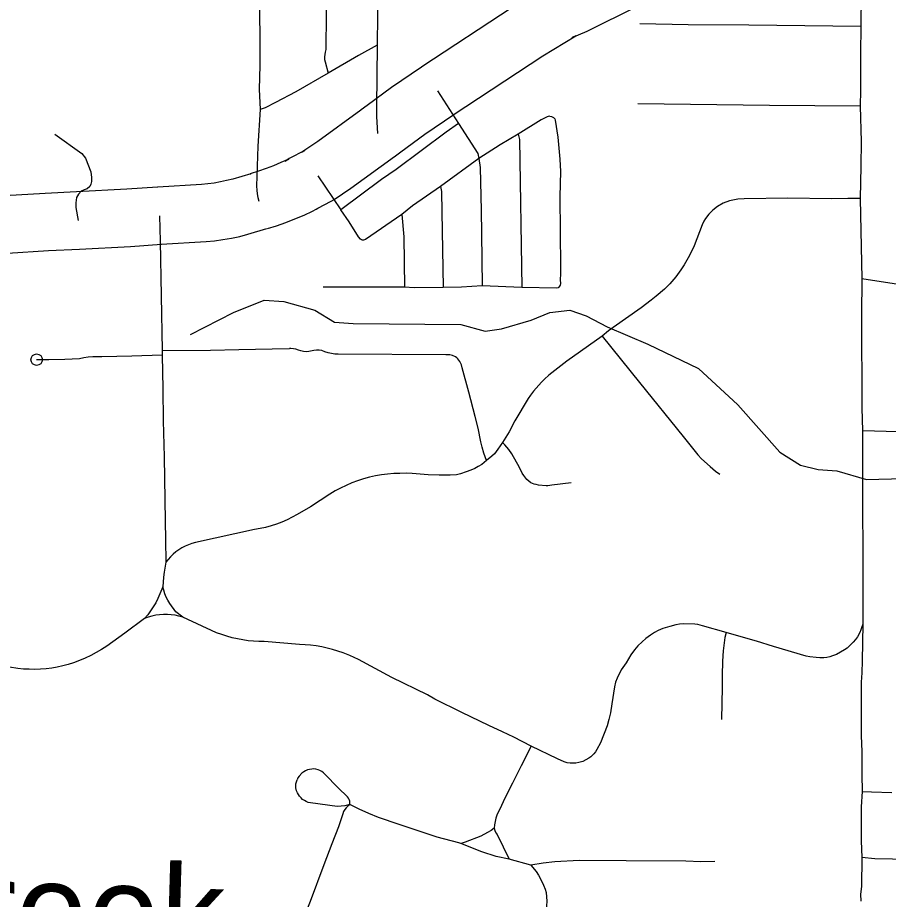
# Model space of a CAD drawing. Extents: x -19 to 366, y -4 to 359.
# Drawn here: x 149.561 to 150.28, y 188.183 to 188.912 of the extents above; entities that cross this region are included whole.
import ezdxf

# ---------------------------------------------------------------- set-up
doc = ezdxf.new("R2010")
doc.units = 0
for name, color, linetype in [('Level 10', 7, 'Continuous'), ('Level 33', 7, 'Continuous'), ('Level 34', 7, 'Continuous'), ('Level 35', 7, 'Continuous'), ('Level 60', 7, 'Continuous')]:
    doc.layers.add(name, color=color, linetype=linetype)

msp = doc.modelspace()

# ---------------------------------------------------------------- linework, layer by layer
at = {"layer": 'Level 10'}
for p, q in [((150.02179, 188.89658), (150.01897, 188.8951)), ((149.89469, 188.871), (149.89435, 188.87078)), ((149.84453, 188.83534), (149.8443, 188.83517)), ((149.79563, 188.80045), (149.79805, 188.8019)), ((149.78193, 188.79315), (149.78481, 188.79472)), ((149.75307, 188.78256), (149.7534, 188.78267)), ((149.67665, 188.77158), (149.67653, 188.77157)), ((149.6096, 188.76767), (149.60967, 188.76767)), ((149.81987, 188.75988), (149.8223, 188.76133)), ((149.80454, 188.75168), (149.80741, 188.75325))]:
    msp.add_line(p, q, dxfattribs=at)
for points in [[(150.01897, 188.8951), (150.03109, 188.90044), (150.0729, 188.92097), (150.07548, 188.92113), (150.1097, 188.93761), (150.12852, 188.94784), (150.15025, 188.95925), (150.17526, 188.97298), (150.17912, 188.97625), (150.21461, 188.99573), (150.24849, 189.01497), (150.26881, 189.02708)], [(149.99707, 188.93696), (149.96924, 188.91992), (149.89469, 188.871)], [(149.92067, 188.83142), (149.99459, 188.87993), (150.02179, 188.89658)], [(149.89435, 188.87078), (149.8697, 188.85398), (149.84964, 188.83895), (149.84453, 188.83534)], [(149.8443, 188.83517), (149.80874, 188.80939), (149.79563, 188.80045)], [(149.87185, 188.79667), (149.8775, 188.80066), (149.89724, 188.81545), (149.92101, 188.83165)], [(149.79805, 188.8019), (149.78508, 188.79516), (149.78193, 188.79315)], [(149.78481, 188.79472), (149.77843, 188.7918), (149.7723, 188.78922), (149.76607, 188.78684), (149.75979, 188.78466), (149.75307, 188.78256)], [(149.8223, 188.76133), (149.83597, 188.77065), (149.87209, 188.79684)], [(149.7534, 188.78267), (149.73854, 188.77827), (149.73348, 188.77697), (149.72841, 188.77588), (149.72327, 188.77498), (149.71811, 188.77429), (149.71286, 188.7738), (149.67665, 188.77158)], [(149.67653, 188.77157), (149.65121, 188.76989), (149.6096, 188.76767)], [(149.60967, 188.76767), (149.58385, 188.76637), (149.5501, 188.76428), (149.51524, 188.76261)], [(149.80741, 188.75325), (149.80878, 188.75412), (149.81987, 188.75988)], [(149.76716, 188.73736), (149.77461, 188.73968), (149.7823, 188.74236), (149.78993, 188.74527), (149.79746, 188.74844), (149.80454, 188.75168)], [(149.67955, 188.72432), (149.71653, 188.72658), (149.72347, 188.72724), (149.73048, 188.72818), (149.73745, 188.72939), (149.74438, 188.73088), (149.75117, 188.73263), (149.76682, 188.73726)], [(149.51751, 188.71531), (149.5527, 188.71701), (149.58651, 188.71909), (149.61206, 188.72039)], [(149.61212, 188.72039), (149.65404, 188.72262), (149.67967, 188.72433)]]:
    msp.add_lwpolyline(points, dxfattribs=at)
at = {"layer": 'Level 33'}
for points in [[(150.25668, 189.04742), (150.2575, 189.04074), (150.25797, 189.02414), (150.25753, 188.9581), (150.2575, 188.93126), (150.25712, 188.90437)], [(149.76021, 188.94458), (149.76084, 188.89714), (149.76088, 188.87211), (149.76029, 188.85237), (149.76126, 188.8358)], [(149.81588, 188.94406), (149.81541, 188.88516), (149.81486, 188.8832), (149.81451, 188.88119), (149.81438, 188.87916), (149.81449, 188.87713), (149.81479, 188.87512), (149.81748, 188.86586)], [(149.85723, 188.94396), (149.85811, 188.9312), (149.85814, 188.91352), (149.85793, 188.88875)], [(150.25712, 188.90437), (150.16461, 188.90543), (150.11456, 188.90575), (150.07465, 188.90644)], [(150.25712, 188.90437), (150.25696, 188.88215), (150.25704, 188.85166), (150.25665, 188.83849)], [(149.85793, 188.88875), (149.84246, 188.88021), (149.81748, 188.86586)], [(149.85793, 188.88875), (149.8573, 188.83787), (149.85737, 188.8299), (149.85819, 188.816)], [(149.81748, 188.86586), (149.79075, 188.85043), (149.77383, 188.84137), (149.76546, 188.83712), (149.76126, 188.8358)], [(149.90768, 188.85121), (149.92505, 188.82406)], [(149.76126, 188.8358), (149.75939, 188.80552), (149.7582, 188.7723), (149.75835, 188.76917), (149.75872, 188.76607), (149.75931, 188.76299), (149.76011, 188.75996)], [(150.25665, 188.83849), (150.1819, 188.83895), (150.07294, 188.84033)], [(150.25665, 188.83849), (150.25736, 188.80938), (150.25724, 188.78881), (150.25671, 188.76215)], [(150.00027, 188.83017), (149.999, 188.82998), (149.99808, 188.82966), (149.99335, 188.82706), (149.97416, 188.81537)], [(150.00027, 188.83017), (150.00177, 188.82996), (150.00338, 188.8292), (150.00446, 188.82801), (150.0049, 188.82678), (150.00711, 188.81279), (150.00874, 188.79475), (150.00912, 188.78459), (150.00855, 188.76382), (150.00923, 188.70552), (150.00925, 188.70002), (150.00903, 188.69494), (150.00916, 188.69192)], [(149.92505, 188.82406), (149.91484, 188.81686), (149.87353, 188.7862), (149.86142, 188.77785), (149.82796, 188.75292)], [(149.92505, 188.82406), (149.9409, 188.7993), (149.94166, 188.79523)], [(149.97416, 188.81537), (149.95948, 188.80656), (149.94166, 188.79523)], [(149.97416, 188.81537), (149.97534, 188.81089), (149.97726, 188.68878)], [(149.94166, 188.79523), (149.91009, 188.77213)], [(149.94166, 188.79523), (149.94288, 188.78769), (149.94365, 188.75226), (149.94408, 188.73334), (149.94464, 188.68994)], [(149.80896, 188.78089), (149.82796, 188.75292)], [(149.91009, 188.77213), (149.8871, 188.756), (149.87832, 188.74889)], [(149.91009, 188.77213), (149.91098, 188.76784), (149.91128, 188.75129), (149.91242, 188.68878)], [(150.25671, 188.76215), (150.25335, 188.76205), (150.24653, 188.76221), (150.23291, 188.76203), (150.19686, 188.76238), (150.16097, 188.76186), (150.15551, 188.76151), (150.1514, 188.76093), (150.1487, 188.76021), (150.14346, 188.75823), (150.13887, 188.75546), (150.13498, 188.75249), (150.13165, 188.74919), (150.12894, 188.74562), (150.12765, 188.74346), (150.12622, 188.74051), (150.11952, 188.72302), (150.11579, 188.71496), (150.11142, 188.70744), (150.10868, 188.70312), (150.10447, 188.69747), (150.09959, 188.6917), (150.09732, 188.68934), (150.09495, 188.68716), (150.08823, 188.68136), (150.08413, 188.67807), (150.07577, 188.67193), (150.05262, 188.65573), (150.0488, 188.65283), (150.04355, 188.64843)], [(150.25671, 188.76215), (150.25803, 188.69573)], [(149.6781, 188.74795), (149.67878, 188.72697), (149.68024, 188.63674)], [(149.87832, 188.74889), (149.84828, 188.72834), (149.84747, 188.72791), (149.84657, 188.7277), (149.84565, 188.72773), (149.84479, 188.728), (149.84399, 188.72847), (149.84237, 188.73049), (149.83473, 188.74288), (149.82796, 188.75292)], [(149.87832, 188.74889), (149.87981, 188.73055), (149.88046, 188.68896)], [(149.94464, 188.68994), (149.92748, 188.68888), (149.91242, 188.68878)], [(149.97726, 188.68878), (149.94464, 188.68994)], [(150.00916, 188.69192), (150.00906, 188.69068), (150.00795, 188.68901), (150.00731, 188.68834), (150.00625, 188.68805), (149.97726, 188.68878)], [(150.25803, 188.69573), (150.25784, 188.66585), (150.25812, 188.58911), (150.25844, 188.57033)], [(150.44786, 188.6756), (150.44692, 188.67623), (150.44589, 188.67665), (150.44477, 188.67683), (150.43697, 188.67726), (150.37077, 188.67904), (150.36277, 188.67958), (150.35481, 188.68042), (150.3249, 188.68502), (150.30258, 188.68882), (150.25803, 188.69573)], [(149.88046, 188.68896), (149.85974, 188.6888), (149.81314, 188.68884)], [(149.91242, 188.68878), (149.88848, 188.68843), (149.88046, 188.68896)], [(150.04355, 188.64843), (150.01454, 188.6278), (149.99968, 188.61617), (149.99592, 188.61295), (149.99353, 188.61055), (149.98705, 188.60291), (149.9845, 188.59959), (149.98259, 188.59685), (149.97156, 188.57856), (149.96669, 188.56934), (149.96132, 188.56051)], [(150.04355, 188.64843), (150.07435, 188.61006), (150.11035, 188.56565), (150.12246, 188.55037), (150.12566, 188.54708), (150.13267, 188.54076), (150.13726, 188.5369), (150.14077, 188.53449)], [(149.68024, 188.63674), (149.72036, 188.63676), (149.74355, 188.63753), (149.77105, 188.63806), (149.78557, 188.63812)], [(149.92388, 188.63027), (149.92358, 188.63056), (149.92242, 188.63136), (149.92007, 188.63251), (149.91795, 188.63296), (149.9146, 188.6331), (149.82568, 188.63348), (149.82286, 188.63362), (149.82008, 188.634), (149.81734, 188.63461), (149.81464, 188.63544), (149.81202, 188.6365), (149.80988, 188.63679), (149.80773, 188.63682), (149.80555, 188.6366), (149.80129, 188.63575), (149.7991, 188.63563), (149.79691, 188.63578), (149.79477, 188.6362), (149.79283, 188.637), (149.79082, 188.63759), (149.78877, 188.63797), (149.78668, 188.63812), (149.78557, 188.63812)], [(149.68029, 188.63263), (149.65536, 188.63183), (149.63062, 188.63129), (149.62688, 188.63148), (149.62309, 188.6314), (149.61933, 188.63106), (149.61561, 188.63046), (149.61194, 188.62959), (149.59985, 188.62917), (149.58683, 188.62896), (149.57669, 188.62901)], [(149.68024, 188.63674), (149.68029, 188.63263)], [(149.68029, 188.63263), (149.68087, 188.6048), (149.68118, 188.57837), (149.6819, 188.54889), (149.68292, 188.49555), (149.683, 188.48037), (149.68337, 188.46167)], [(149.94812, 188.5458), (149.94597, 188.55186), (149.94443, 188.55683), (149.94345, 188.56103), (149.94117, 188.57236), (149.93882, 188.58213), (149.9336, 188.60224), (149.92798, 188.62215), (149.92741, 188.62463), (149.926, 188.6275), (149.92439, 188.62979), (149.92388, 188.63027)], [(150.25844, 188.57033), (150.25842, 188.51168), (150.25872, 188.46594), (150.25876, 188.41394), (150.2587, 188.41058)], [(150.45046, 188.56569), (150.40819, 188.5665), (150.36605, 188.56756), (150.32738, 188.56822), (150.25844, 188.57033)], [(149.96132, 188.56051), (149.9576, 188.55507), (149.95473, 188.5513), (149.95252, 188.54927), (149.94812, 188.5458)], [(150.01795, 188.52727), (150.002, 188.52533), (149.99881, 188.52482), (149.99728, 188.52477), (149.99098, 188.52541), (149.98912, 188.52579), (149.98755, 188.52615), (149.98469, 188.52733), (149.98149, 188.52993), (149.97891, 188.53321), (149.97759, 188.53526), (149.97524, 188.54003), (149.96906, 188.55122), (149.96656, 188.55487), (149.96317, 188.55873), (149.96132, 188.56051)], [(149.94812, 188.5458), (149.94422, 188.54242), (149.94133, 188.54067), (149.93835, 188.53912), (149.93529, 188.53773), (149.93135, 188.53623), (149.92662, 188.53469), (149.92342, 188.53393), (149.91808, 188.53353), (149.90896, 188.5336), (149.90006, 188.53402), (149.88673, 188.53495), (149.88165, 188.53513), (149.87656, 188.5351), (149.87148, 188.53488), (149.86642, 188.53445), (149.86137, 188.53381), (149.85637, 188.53298), (149.85141, 188.53186), (149.84653, 188.53052), (149.84169, 188.52896), (149.83694, 188.52718), (149.83226, 188.52519), (149.82769, 188.52298), (149.82323, 188.52057), (149.81888, 188.51796), (149.80271, 188.50753), (149.79173, 188.5011), (149.78763, 188.49879), (149.78343, 188.4967), (149.77912, 188.49481), (149.77475, 188.49314), (149.77029, 188.49169), (149.76575, 188.49047), (149.76117, 188.48947), (149.75652, 188.4887), (149.70775, 188.47796), (149.70486, 188.47715), (149.70205, 188.47614), (149.69931, 188.47494), (149.69668, 188.47354), (149.69412, 188.47196), (149.69169, 188.47022), (149.6894, 188.4683), (149.68723, 188.46623), (149.68522, 188.46402), (149.68337, 188.46167)], [(149.68337, 188.46167), (149.68191, 188.45341), (149.68151, 188.44924), (149.68078, 188.44136)], [(149.68078, 188.44136), (149.67678, 188.43177), (149.67499, 188.42824), (149.67298, 188.42481), (149.67079, 188.4215), (149.66842, 188.41832), (149.66574, 188.41518)], [(149.69728, 188.41633), (149.69172, 188.42062), (149.68656, 188.4277), (149.68504, 188.43027), (149.68371, 188.43293), (149.68254, 188.43567), (149.68158, 188.43849), (149.68078, 188.44136)], [(149.66574, 188.41518), (149.64962, 188.40313), (149.63464, 188.39241), (149.63032, 188.38965), (149.62589, 188.38706), (149.62132, 188.38464), (149.61675, 188.38243), (149.61205, 188.38039), (149.60725, 188.37854), (149.60279, 188.37715), (149.59828, 188.37597), (149.59371, 188.37499), (149.58912, 188.37421), (149.58447, 188.37364), (149.57981, 188.37328), (149.57515, 188.37313), (149.57049, 188.3732), (149.56584, 188.37346), (149.56118, 188.37394), (149.54036, 188.37728)], [(149.69728, 188.41633), (149.69417, 188.4172), (149.69103, 188.41785), (149.68784, 188.41829), (149.68464, 188.4185), (149.68141, 188.41849), (149.6782, 188.41827), (149.67502, 188.41782), (149.67186, 188.41715), (149.66876, 188.41627), (149.66574, 188.41518)], [(149.98507, 188.30972), (149.97056, 188.3172), (149.96145, 188.32161), (149.95005, 188.32679), (149.92777, 188.33763), (149.90556, 188.34865), (149.89932, 188.35219), (149.87007, 188.36647), (149.84242, 188.38122), (149.83516, 188.38464), (149.82979, 188.38682), (149.82544, 188.38833), (149.82101, 188.38966), (149.81655, 188.39082), (149.81205, 188.39178), (149.80752, 188.39256), (149.80293, 188.39315), (149.79835, 188.39355), (149.79375, 188.39376), (149.76462, 188.39618), (149.76014, 188.3962), (149.75568, 188.39641), (149.75122, 188.39683), (149.74679, 188.39745), (149.74239, 188.39826), (149.73805, 188.39927), (149.73373, 188.40047), (149.72949, 188.40186), (149.7253, 188.40345), (149.69728, 188.41633)], [(150.14593, 188.40368), (150.12639, 188.40926), (150.12251, 188.41014), (150.12001, 188.41052), (150.1106, 188.41083), (150.10748, 188.41051), (150.10432, 188.40993), (150.0996, 188.40871), (150.09364, 188.40685), (150.0899, 188.40526), (150.08694, 188.40373), (150.08352, 188.40155), (150.07972, 188.39859), (150.07668, 188.39595), (150.07318, 188.39256), (150.07038, 188.38943), (150.06738, 188.38514), (150.06336, 188.37864), (150.05942, 188.37271), (150.05597, 188.36599), (150.05468, 188.36247), (150.0537, 188.35886), (150.05171, 188.3447), (150.05044, 188.33715), (150.04921, 188.33172), (150.04763, 188.32655), (150.04213, 188.31254), (150.03912, 188.30691), (150.03802, 188.30514), (150.03664, 188.3035), (150.03421, 188.30093), (150.03266, 188.2997), (150.02753, 188.29713), (150.02448, 188.2961), (150.02189, 188.29572), (150.01933, 188.29559), (150.01732, 188.29568), (150.01482, 188.29605), (150.01233, 188.29678), (150.00669, 188.29928), (149.98507, 188.30972)], [(150.2587, 188.41058), (150.25772, 188.40741), (150.25723, 188.40579), (150.25627, 188.40359), (150.25437, 188.40008), (150.25289, 188.39789), (150.25088, 188.39553), (150.24844, 188.39304), (150.24577, 188.3907), (150.24375, 188.38926), (150.24042, 188.3873), (150.23709, 188.38558), (150.2339, 188.38422), (150.23156, 188.3835), (150.22911, 188.38303), (150.22654, 188.38277), (150.22341, 188.38267), (150.2204, 188.38286), (150.21519, 188.3835), (150.21207, 188.38415), (150.1851, 188.39206), (150.17114, 188.39634), (150.15258, 188.40166), (150.14593, 188.40368)], [(150.2587, 188.41058), (150.25821, 188.38012), (150.25806, 188.37018), (150.25757, 188.36265), (150.25737, 188.33379), (150.25749, 188.31861), (150.25803, 188.30512), (150.25796, 188.28639), (150.25821, 188.27223)], [(150.14593, 188.40368), (150.14487, 188.39947), (150.14355, 188.38835), (150.14306, 188.38), (150.14271, 188.36815), (150.1428, 188.36597), (150.14271, 188.35847), (150.14204, 188.33179)], [(149.98507, 188.30972), (149.97676, 188.29359), (149.96952, 188.27902), (149.96333, 188.26681), (149.95915, 188.2578), (149.95785, 188.25533), (149.95674, 188.25276), (149.95585, 188.25011), (149.95519, 188.24739), (149.95475, 188.24463), (149.95455, 188.24185)], [(149.83517, 188.26143), (149.83532, 188.26281), (149.83521, 188.2642), (149.83484, 188.26554), (149.83425, 188.26679), (149.83344, 188.26793), (149.82566, 188.27536), (149.81474, 188.28663), (149.8135, 188.2878), (149.81209, 188.2888), (149.81058, 188.28962), (149.80899, 188.29024), (149.80732, 188.29066), (149.80561, 188.29086), (149.80384, 188.29081), (149.80209, 188.29053), (149.80038, 188.29005), (149.79874, 188.28936), (149.79718, 188.28848), (149.79577, 188.28742), (149.79338, 188.28491), (149.79245, 188.2835), (149.79169, 188.28198)], [(149.83517, 188.26143), (149.83125, 188.26051), (149.82801, 188.26004), (149.82475, 188.25993), (149.80266, 188.26277), (149.80097, 188.26325), (149.79934, 188.26391), (149.79777, 188.26476), (149.79632, 188.26578), (149.79501, 188.26697), (149.79383, 188.26829), (149.79282, 188.26974), (149.79199, 188.2713), (149.79132, 188.27294), (149.7908, 188.27535), (149.7907, 188.27704), (149.79082, 188.27873), (149.79115, 188.28038), (149.79169, 188.28198)], [(150.25821, 188.27223), (150.25738, 188.25953), (150.25755, 188.24674), (150.25753, 188.23153), (150.25797, 188.21761)], [(150.25821, 188.27223), (150.26606, 188.27187), (150.28267, 188.27157)], [(149.83517, 188.26143), (149.83367, 188.26025), (149.83231, 188.25889), (149.83113, 188.25736), (149.83016, 188.25571), (149.82941, 188.25393), (149.82582, 188.24309), (149.82049, 188.22892), (149.81371, 188.21158), (149.80246, 188.18148), (149.79712, 188.16763)], [(149.92682, 188.22926), (149.92526, 188.22987), (149.90728, 188.23463), (149.87588, 188.2449), (149.85893, 188.25091), (149.85093, 188.25418), (149.84301, 188.25769), (149.83517, 188.26143)], [(149.95455, 188.24185), (149.95184, 188.23995), (149.949, 188.2383), (149.94354, 188.2355), (149.9305, 188.23039), (149.92879, 188.22999), (149.92682, 188.22926)], [(149.95455, 188.24185), (149.95506, 188.24001), (149.95582, 188.23826), (149.95682, 188.23663), (149.96692, 188.21625)], [(149.96692, 188.21625), (149.9561, 188.21857), (149.94429, 188.22238), (149.92682, 188.22926)], [(149.98464, 188.21142), (149.96692, 188.21625)], [(150.25797, 188.21761), (150.25762, 188.19376), (150.257, 188.18752), (150.25715, 188.18172)], [(150.46385, 188.21184), (150.45768, 188.21204), (150.43811, 188.21297), (150.42606, 188.21343), (150.37564, 188.2142), (150.33181, 188.21559), (150.31274, 188.2158), (150.2688, 188.21678), (150.25797, 188.21761)], [(150.13674, 188.21442), (150.12516, 188.2143), (150.11274, 188.21458), (150.06349, 188.21507), (150.02455, 188.21518), (150.0045, 188.21413), (149.99501, 188.213), (149.98464, 188.21142)], [(149.98464, 188.21142), (149.98899, 188.20629), (149.991, 188.20308), (149.9935, 188.19855), (149.99525, 188.19498), (149.99655, 188.19172), (149.99742, 188.1889), (149.99806, 188.18164), (149.99768, 188.17775), (149.99698, 188.17413), (149.996, 188.17068), (149.99507, 188.16838), (149.99382, 188.16642)]]:
    msp.add_lwpolyline(points, dxfattribs=at)
msp.add_circle((149.57669, 188.62901), 0.00473, dxfattribs=at)
at = {"layer": 'Level 34'}
msp.add_lwpolyline([(149.59168, 188.81533), (149.61406, 188.79945), (149.61702, 188.7956), (149.62141, 188.78412), (149.622, 188.77953), (149.62209, 188.77636), (149.6215, 188.77404), (149.62047, 188.77204), (149.61832, 188.77022), (149.61598, 188.76926), (149.61358, 188.7681), (149.61121, 188.76583), (149.60966, 188.76305), (149.60896, 188.75864), (149.60907, 188.75481), (149.61086, 188.74403)], dxfattribs=at)
at = {"layer": 'Level 35'}
msp.add_lwpolyline([(149.70375, 188.64991), (149.73914, 188.66807), (149.76455, 188.67806), (149.78089, 188.67715), (149.8063, 188.66989), (149.82263, 188.6599), (149.83806, 188.65899), (149.927, 188.65808), (149.94696, 188.65263), (149.96058, 188.65445), (149.98508, 188.66171), (150.00051, 188.66807), (150.01684, 188.66989), (150.03046, 188.66534), (150.0477, 188.65626), (150.08128, 188.64173), (150.12303, 188.62175), (150.1557, 188.59179), (150.19018, 188.55274), (150.20743, 188.54184), (150.22195, 188.53821), (150.23738, 188.5373), (150.26188, 188.53003), (150.29273, 188.53094)], dxfattribs=at)
at = {"layer": 'Level 60'}
for points in [[(154.11585, 1.87092), (153.9063, 10.48743), (153.69602, 19.10409), (153.48501, 27.72087), (153.27327, 36.3378), (153.0608, 44.95486), (152.84759, 53.57206), (152.63366, 62.1894), (152.419, 70.80688), (152.20362, 79.42449), (151.98751, 88.04225), (151.77068, 96.66014), (151.55312, 105.27817), (151.33484, 113.89634), (151.11584, 122.51465), (150.89612, 131.13311), (150.67568, 139.7517), (150.45452, 148.37043), (150.23264, 156.98931), (150.01005, 165.60832), (149.78674, 174.22748), (149.56272, 182.84677), (149.33799, 191.46621), (149.11254, 200.0858), (148.88638, 208.70552), (148.65952, 217.32539), (148.43194, 225.9454), (148.20366, 234.56555), (147.97466, 243.18584), (147.74497, 251.80628), (147.51457, 260.42687), (147.28346, 269.04759), (147.05165, 277.66846), (146.81914, 286.28948), (146.58593, 294.91064), (146.35202, 303.53194), (146.11742, 312.15339), (145.88211, 320.77499), (145.64611, 329.39673), (145.40941, 338.01861), (145.17202, 346.64065)], [(0, 180.89994), (7.12284, 180.90436), (14.24566, 180.9176), (21.36847, 180.93968), (28.49124, 180.97058), (35.61397, 181.01031), (42.73664, 181.05888), (49.85925, 181.11627), (56.98178, 181.18249), (64.10422, 181.25754), (71.22656, 181.34142), (78.3488, 181.43413), (85.47091, 181.53567), (92.5929, 181.64603), (99.71474, 181.76523), (106.83643, 181.89325), (113.95795, 182.0301), (121.0793, 182.17578), (128.20046, 182.33029), (135.32143, 182.49362), (142.44218, 182.66579), (149.56272, 182.84677), (156.68303, 183.03659), (163.8031, 183.23523), (170.92291, 183.4427), (178.04247, 183.65899), (185.16175, 183.88411), (192.28074, 184.11805), (199.39944, 184.36082), (206.51784, 184.61242), (213.63591, 184.87283), (220.75366, 185.14207), (227.87107, 185.42014), (234.98813, 185.70702), (242.10483, 186.00273), (249.22115, 186.30726), (256.33709, 186.62061), (263.45264, 186.94279), (270.56779, 187.27378), (277.68251, 187.61359), (284.79682, 187.96222), (291.91068, 188.31967), (299.02409, 188.68594), (306.13705, 189.06103), (313.24954, 189.44494), (320.36154, 189.83766), (327.47305, 190.23919), (334.58406, 190.64954), (341.69455, 191.06871)]]:
    msp.add_spline(points, degree=3, dxfattribs=at)

# ---------------------------------------------------------------- texts
at = {"layer": 'Level 35'}
msp.add_text('Creek', height=0.08, rotation=358.30021, dxfattribs=at).set_placement((149.4455, 188.1384))

doc.saveas('drawing.dxf')
